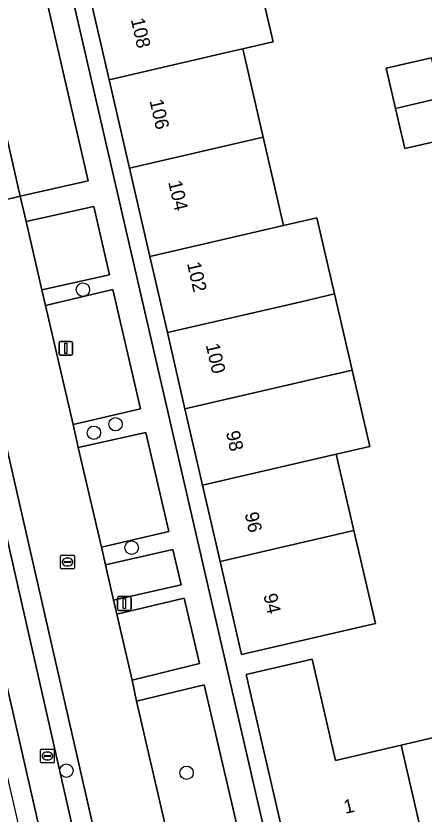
# Model space of a CAD drawing. Extents: x 156412 to 157779, y 382335 to 383768.
# Drawn here: x 156799.6 to 156829.4, y 383406.3 to 383464.5 of the extents above; entities that cross this region are included whole.
import ezdxf

# ---------------------------------------------------------------- set-up
doc = ezdxf.new("R2010")
doc.units = 0
for name, color, linetype in [('IMGEO_Berm_groen', 7, 'Continuous'), ('IMGEO_Boom', 7, 'Continuous'), ('IMGEO_Erf', 7, 'Continuous'), ('IMGEO_Greppel_droge_sloot', 7, 'Continuous'), ('IMGEO_Kolk', 7, 'Continuous'), ('IMGEO_Lichtmast', 7, 'Continuous'), ('IMGEO_Pand', 7, 'Continuous'), ('IMGEO_Pand_nummerreeks', 7, 'Continuous'), ('IMGEO_Parkeervlak_open', 7, 'Continuous'), ('IMGEO_Rijbaan_lokaal_gesloten', 7, 'Continuous'), ('IMGEO_Rioolput', 7, 'Continuous'), ('IMGEO_Voetpad_open', 7, 'Continuous')]:
    doc.layers.add(name, color=color, linetype=linetype)

msp = doc.modelspace()

# ---------------------------------------------------------------- linework, layer by layer
at = {"layer": 'IMGEO_Berm_groen'}
for points in [[(156801.621, 383466.757), (156796.696, 383465.578), (156799.937, 383451.364), (156804.899, 383452.468)], [(156813.373, 383415.767), (156808.437, 383414.561), (156811.839, 383399.906), (156816.814, 383400.966)]]:
    msp.add_lwpolyline(points, close=True, dxfattribs=at)
for points in [[(156806.745, 383398.93), (156795.447, 383448.332), (156790.186, 383447.104), (156794.238, 383429.583), (156794.591, 383429.664), (156796.835, 383419.824), (156796.512, 383419.749), (156801.687, 383397.369), (156806.147, 383398.394)], [(156803.858, 383402.233), (156802.145, 383401.843), (156792.348, 383444.732), (156794.686, 383445.39), (156804.457, 383402.37)]]:
    msp.add_lwpolyline(points, dxfattribs=at)
at = {"layer": 'IMGEO_Boom'}
for centre in [(156804.526, 383444.545), (156806.905, 383434.742), (156805.322, 383434.122), (156808.079, 383425.747), (156803.323, 383409.51), (156812.085, 383409.353)]:
    msp.add_circle(centre, 0.489, dxfattribs=at)
at = {"layer": 'IMGEO_Erf'}
for points in [[(156797.089, 383494.703), (156818.618, 383401.407)], [(156816.89, 383469.021), (156818.387, 383462.593), (156816.183, 383462.084), (156817.668, 383455.653), (156819.154, 383449.222), (156821.589, 383449.785), (156822.872, 383444.231), (156824.155, 383438.678), (156825.438, 383433.124), (156823.002, 383432.561), (156824.285, 383427.007), (156825.85, 383420.231), (156816.088, 383417.962), (156814.524, 383424.752), (156813.243, 383430.307), (156811.962, 383435.861), (156810.681, 383441.415), (156809.401, 383446.969), (156807.918, 383453.401), (156806.435, 383459.832), (156804.952, 383466.263)], [(156831.295, 383455.589), (156827.992, 383454.826), (156827.317, 383457.747), (156826.642, 383460.669), (156829.944, 383461.432)], [(156819.587, 383402.832), (156816.433, 383416.514), (156821.23, 383417.624), (156822.934, 383410.258), (156827.725, 383411.366), (156832.599, 383412.494)]]:
    msp.add_lwpolyline(points, dxfattribs=at)
at = {"layer": 'IMGEO_Greppel_droge_sloot'}
msp.add_lwpolyline([(156804.018, 383402.81), (156804.457, 383402.37), (156794.686, 383445.39), (156792.348, 383444.732), (156802.145, 383401.843), (156803.858, 383402.233), (156803.585, 383402.476)], close=True, dxfattribs=at)
at = {"layer": 'IMGEO_Kolk'}
for p, q in [((156801.439, 383410.15), (156801.439, 383411.002)), ((156801.514, 383411.076), (156802.366, 383411.076)), ((156801.698, 383410.57), (156801.698, 383410.582)), ((156802.136, 383410.533), (156801.738, 383410.533)), ((156801.741, 383410.619), (156802.139, 383410.619)), ((156801.927, 383410.856), (156801.952, 383410.856)), ((156802.182, 383410.582), (156802.182, 383410.57)), ((156802.44, 383411.002), (156802.44, 383410.15)), ((156802.366, 383410.076), (156801.514, 383410.076)), ((156801.95, 383410.296), (156801.925, 383410.296))]:
    msp.add_line(p, q, dxfattribs=at)
for points in [[(156801.439, 383410.15), (156801.439, 383411.002)], [(156801.514, 383411.076), (156802.366, 383411.076)], [(156802.44, 383411.002), (156802.44, 383410.15)], [(156802.366, 383410.076), (156801.514, 383410.076)]]:
    msp.add_lwpolyline(points, dxfattribs=at)
for centre, radius, start, end in [((156801.516, 383411), 0.0765, 91.55205, 178.44795), ((156801.516, 383411), 0.0765, 91.55205, 178.44795), ((156801.738, 383410.579), 0.0403, 85.87752, 175.75265), ((156801.735, 383410.569), 0.0366, 178.93798, 274.71019), ((156802.139, 383410.576), 0.043, 264.86636, 352.45326), ((156802.143, 383410.581), 0.0386, 1.73085, 96.63898), ((156802.364, 383411), 0.0765, 1.55205, 88.44795), ((156802.364, 383411), 0.0765, 1.55205, 88.44795), ((156801.516, 383410.152), 0.0765, 181.55205, 268.44795), ((156801.516, 383410.152), 0.0765, 181.55205, 268.44795), ((156802.364, 383410.152), 0.0765, 271.55205, 358.44795), ((156802.364, 383410.152), 0.0765, 271.55205, 358.44795)]:
    msp.add_arc(centre, radius, start, end, dxfattribs=at)
for centre, major_axis, ratio, start_param, end_param in [((156801.926, 383410.576), (-0.387, 0.002), 0.722429, 4.712389, 7.853982), ((156801.951, 383410.576), (-0.39, 0.002), 0.717154, 1.570796, 4.712389)]:
    msp.add_ellipse(centre, major_axis=major_axis, ratio=ratio, start_param=start_param, end_param=end_param, dxfattribs=at)
at = {"layer": 'IMGEO_Lichtmast'}
for p, q in [((156802.883, 383440.775), (156803.673, 383440.775)), ((156803.673, 383440.775), (156802.883, 383440.775)), ((156802.783, 383439.875), (156802.783, 383440.675)), ((156802.783, 383440.675), (156802.783, 383439.875)), ((156803.773, 383440.675), (156803.773, 383439.875)), ((156803.773, 383439.875), (156803.773, 383440.675)), ((156803.673, 383439.775), (156802.883, 383439.775)), ((156802.883, 383439.775), (156803.673, 383439.775)), ((156807.149, 383422.183), (156807.939, 383422.183)), ((156807.939, 383422.183), (156807.149, 383422.183)), ((156807.049, 383421.283), (156807.049, 383422.083)), ((156807.049, 383422.083), (156807.049, 383421.283)), ((156808.039, 383422.083), (156808.039, 383421.283)), ((156808.039, 383421.283), (156808.039, 383422.083)), ((156807.939, 383421.183), (156807.149, 383421.183)), ((156807.149, 383421.183), (156807.939, 383421.183))]:
    msp.add_line(p, q, dxfattribs=at)
for points in [[(156803.203, 383440.65), (156803.353, 383440.65), (156803.353, 383439.9), (156803.203, 383439.9), (156803.203, 383440.65)], [(156807.469, 383422.058), (156807.619, 383422.058), (156807.619, 383421.308), (156807.469, 383421.308), (156807.469, 383422.058)]]:
    msp.add_lwpolyline(points, dxfattribs=at)
for centre, start, end in [((156802.883, 383440.675), 90, 180), ((156802.883, 383440.675), 90, 180), ((156803.673, 383440.675), 0, 90), ((156803.673, 383440.675), 360, 90), ((156802.883, 383439.875), 180, 270), ((156802.883, 383439.875), 180, 270), ((156803.673, 383439.875), 270, 0), ((156803.673, 383439.875), 270, 0), ((156807.149, 383422.083), 90, 180), ((156807.149, 383422.083), 90, 180), ((156807.939, 383422.083), 0, 90), ((156807.939, 383422.083), 360, 90), ((156807.149, 383421.283), 180, 270), ((156807.149, 383421.283), 180, 270), ((156807.939, 383421.283), 270, 0), ((156807.939, 383421.283), 270, 0)]:
    msp.add_arc(centre, 0.1, start, end, dxfattribs=at)
at = {"layer": 'IMGEO_Pand'}
for points in [[(156816.89, 383469.021), (156814.697, 383468.514), (156804.952, 383466.263), (156806.435, 383459.832), (156814.999, 383461.81), (156816.183, 383462.084), (156818.387, 383462.593)], [(156816.183, 383462.084), (156814.999, 383461.81), (156806.435, 383459.832), (156807.918, 383453.401), (156817.668, 383455.653)], [(156827.317, 383457.747), (156830.62, 383458.511), (156829.944, 383461.432), (156826.642, 383460.669)], [(156827.317, 383457.747), (156827.992, 383454.826), (156831.295, 383455.589), (156830.62, 383458.511)], [(156807.918, 383453.401), (156809.401, 383446.969), (156819.154, 383449.222), (156817.668, 383455.653)], [(156819.154, 383449.222), (156809.401, 383446.969), (156810.681, 383441.415), (156820.436, 383443.668), (156822.872, 383444.231), (156821.589, 383449.785)], [(156822.872, 383444.231), (156820.436, 383443.668), (156810.681, 383441.415), (156811.962, 383435.861), (156821.719, 383438.115), (156824.155, 383438.678)], [(156824.155, 383438.678), (156821.719, 383438.115), (156811.962, 383435.861), (156813.243, 383430.307), (156823.002, 383432.561), (156825.438, 383433.124)], [(156823.002, 383432.561), (156813.243, 383430.307), (156814.524, 383424.752), (156824.285, 383427.007)], [(156814.524, 383424.752), (156816.088, 383417.962), (156825.85, 383420.231), (156824.285, 383427.007)], [(156838.845, 383407.276), (156836.059, 383419.327), (156835.367, 383422.308), (156833.311, 383421.831), (156833.259, 383422.049), (156830.554, 383421.407), (156832.599, 383412.494), (156827.725, 383411.366), (156829.184, 383405.047)], [(156827.725, 383411.366), (156822.934, 383410.258), (156821.23, 383417.624), (156816.433, 383416.514), (156819.587, 383402.832), (156829.184, 383405.047)]]:
    msp.add_lwpolyline(points, close=True, dxfattribs=at)
at = {"layer": 'IMGEO_Parkeervlak_open'}
for points in [[(156805.315, 383450.608), (156800.386, 383449.507), (156801.536, 383444.534), (156806.468, 383445.62)], [(156806.713, 383444.562), (156801.798, 383443.399), (156803.803, 383434.73), (156808.727, 383435.852)], [(156809.122, 383434.142), (156804.19, 383433.055), (156805.869, 383425.796), (156810.793, 383426.916)], [(156811.093, 383425.618), (156806.169, 383424.496), (156806.764, 383421.925), (156811.689, 383423.042)], [(156811.915, 383422.064), (156806.998, 383420.912), (156808.111, 383416.1), (156813.015, 383417.306)]]:
    msp.add_lwpolyline(points, close=True, dxfattribs=at)
at = {"layer": 'IMGEO_Rijbaan_lokaal_gesloten'}
for points in [[(156795.072, 383450.154), (156799.937, 383451.364), (156796.696, 383465.578), (156796.271, 383467.419), (156795.96, 383468.767), (156794.836, 383473.638), (156794.192, 383476.425), (156793.63, 383478.86), (156793.4, 383479.857), (156792.294, 383484.652), (156791.984, 383485.994), (156790.306, 383493.264), (156789.982, 383494.667), (156788.832, 383499.652), (156788.576, 383500.759), (156787.458, 383505.604), (156787.107, 383507.125), (156785.471, 383514.215), (156785.134, 383515.676), (156784.377, 383518.957)], [(156808.437, 383414.561), (156808.111, 383416.1), (156806.998, 383420.912), (156806.764, 383421.925), (156806.169, 383424.496), (156805.869, 383425.796), (156804.19, 383433.055), (156803.803, 383434.73), (156801.798, 383443.399), (156801.536, 383444.534), (156800.386, 383449.507), (156799.937, 383451.364), (156795.072, 383450.154), (156795.447, 383448.332), (156806.745, 383398.93), (156806.918, 383397.612)], [(156812.507, 383397.2), (156812.212, 383398.317), (156811.839, 383399.906), (156808.437, 383414.561)]]:
    msp.add_lwpolyline(points, dxfattribs=at)
at = {"layer": 'IMGEO_Rioolput'}
for p, q in [((156802.899, 383424.278), (156802.899, 383425.13)), ((156802.974, 383425.204), (156803.826, 383425.204)), ((156803.9, 383425.13), (156803.9, 383424.278)), ((156803.158, 383424.698), (156803.158, 383424.71)), ((156803.596, 383424.661), (156803.198, 383424.661)), ((156803.201, 383424.747), (156803.599, 383424.747)), ((156803.387, 383424.984), (156803.412, 383424.984)), ((156803.642, 383424.71), (156803.642, 383424.698)), ((156803.826, 383424.204), (156802.974, 383424.204)), ((156803.41, 383424.424), (156803.385, 383424.424))]:
    msp.add_line(p, q, dxfattribs=at)
for points in [[(156802.899, 383424.278), (156802.899, 383425.13)], [(156802.974, 383425.204), (156803.826, 383425.204)], [(156803.9, 383425.13), (156803.9, 383424.278)], [(156803.826, 383424.204), (156802.974, 383424.204)]]:
    msp.add_lwpolyline(points, dxfattribs=at)
for centre, radius, start, end in [((156802.976, 383425.128), 0.0765, 91.55205, 178.44795), ((156802.976, 383425.128), 0.0765, 91.55205, 178.44795), ((156803.824, 383425.128), 0.0765, 1.55205, 88.44795), ((156803.824, 383425.128), 0.0765, 1.55205, 88.44795), ((156803.198, 383424.707), 0.0403, 85.87752, 175.75265), ((156803.195, 383424.697), 0.0366, 178.93798, 274.71019), ((156803.599, 383424.704), 0.043, 264.86636, 352.45326), ((156803.603, 383424.709), 0.0386, 1.73085, 96.63898), ((156802.976, 383424.28), 0.0765, 181.55205, 268.44795), ((156802.976, 383424.28), 0.0765, 181.55205, 268.44795), ((156803.824, 383424.28), 0.0765, 271.55205, 358.44795), ((156803.824, 383424.28), 0.0765, 271.55205, 358.44795)]:
    msp.add_arc(centre, radius, start, end, dxfattribs=at)
for centre, major_axis, ratio, start_param, end_param in [((156803.386, 383424.704), (-0.387, 0.002), 0.722429, 4.712389, 7.853982), ((156803.411, 383424.704), (-0.39, 0.002), 0.717154, 1.570796, 4.712389)]:
    msp.add_ellipse(centre, major_axis=major_axis, ratio=ratio, start_param=start_param, end_param=end_param, dxfattribs=at)
at = {"layer": 'IMGEO_Voetpad_open'}
for points in [[(156818.618, 383401.407), (156797.089, 383494.703), (156796.755, 383496.15)], [(156801.621, 383466.757), (156804.899, 383452.468), (156799.937, 383451.364), (156800.386, 383449.507), (156805.315, 383450.608), (156806.468, 383445.62), (156801.536, 383444.534), (156801.798, 383443.399), (156806.713, 383444.562), (156808.727, 383435.852), (156803.803, 383434.73), (156804.19, 383433.055), (156809.122, 383434.142), (156810.793, 383426.916), (156805.869, 383425.796), (156806.169, 383424.496), (156811.093, 383425.618), (156811.689, 383423.042), (156806.764, 383421.925), (156806.998, 383420.912), (156811.915, 383422.064), (156813.015, 383417.306), (156808.111, 383416.1), (156808.437, 383414.561), (156813.373, 383415.767), (156816.814, 383400.966)]]:
    msp.add_lwpolyline(points, dxfattribs=at)

# ---------------------------------------------------------------- texts
at = {"layer": 'IMGEO_Pand_nummerreeks'}
for s, rotation, p in [('108', 282.98301, (156808.007, 383464.227)), ('106', 282.98301, (156809.372, 383458.305)), ('104', 282.98531, (156810.739, 383452.379)), ('102', 282.98531, (156812.106, 383446.454)), ('100', 282.98301, (156813.473, 383440.522)), ('98', 282.98301, (156814.945, 383434.148)), ('96', 282.98531, (156816.309, 383428.224)), ('94', 282.98531, (156817.676, 383422.298)), ('1', 12.99104, (156823.662, 383406.359))]:
    msp.add_text(s, height=1, rotation=rotation, dxfattribs=at).set_placement(p)

doc.saveas('drawing.dxf')
